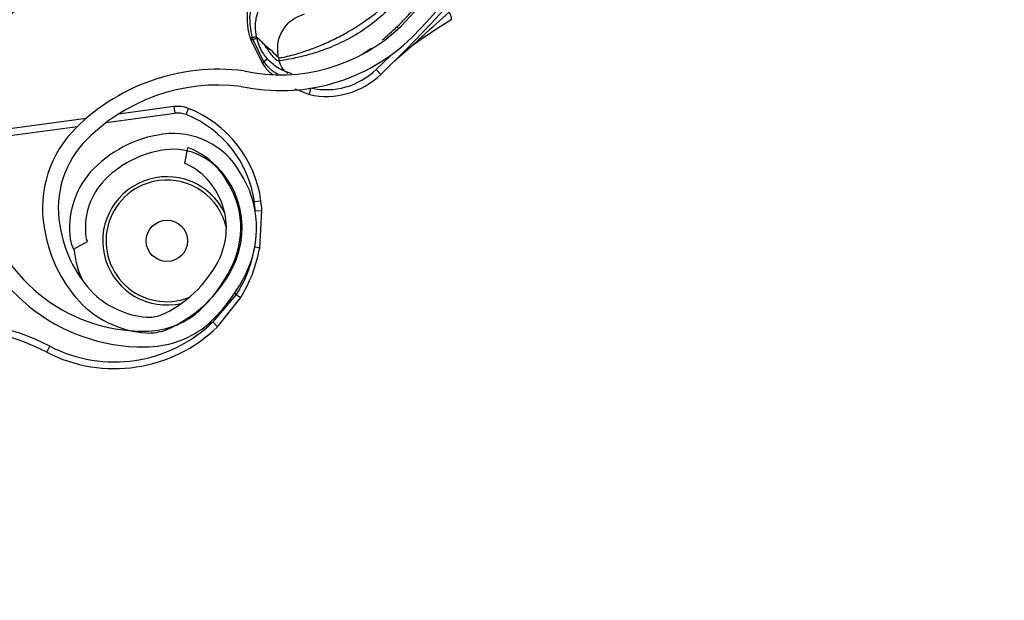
# Model space of a CAD drawing. Header units: inches. Extents: x 170 to 284, y 215 to 248.
# Tile 821 of 1056: x 235.9139 to 236.0644, y 224.5616 to 224.6504. Entities that reach past the tile are written whole.
import ezdxf

# ---------------------------------------------------------------- set-up
doc = ezdxf.new("R2010")
doc.units = ezdxf.units.IN
doc.header["$LTSCALE"] = 0.25
doc.header["$MEASUREMENT"] = 0
doc.layers.add('RH FRONT OF HOOD', color=7, linetype='Continuous')
pattern_1 = [(45, (225.4196035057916, 218.4993357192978), (-0.03026527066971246, 0.03026527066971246), [])]

msp = doc.modelspace()

# ---------------------------------------------------------------- hatches: boundary and pattern name
at = {"layer": 'RH FRONT OF HOOD'}
h = msp.add_hatch(dxfattribs=at)
h.set_pattern_fill('ANSI31', color=256, scale=0.34241245, angle=2.8e-322, style=0)
h.set_pattern_definition([(45, (225.4529552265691, 218.4993357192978), (-0.03026527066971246, 0.03026527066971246), [])])
edge = h.paths.add_edge_path(flags=0)
edge.add_arc((235.7395956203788, 224.3915581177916), 0.021400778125, 89.9999999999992, 390.52248781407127, ccw=False)
edge.add_line((235.7395956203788, 224.4129588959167), (235.8123582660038, 224.4129588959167))
edge.add_arc((235.8123582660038, 224.8238538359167), 0.4108949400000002, 270, 450.0000000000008)
edge.add_line((235.8123582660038, 225.2347487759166), (235.3287006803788, 225.2347487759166))
edge.add_arc((235.3287006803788, 225.2390289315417), 0.004280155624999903, 180.0000000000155, 269.9999999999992, ccw=False)
edge.add_line((235.3244205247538, 225.2390289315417), (235.3244205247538, 225.2818304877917))
edge.add_arc((235.3287006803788, 225.2818304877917), 0.004280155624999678, 360, 540, ccw=False)
edge.add_line((235.3329808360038, 225.2818304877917), (235.3329808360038, 225.2390289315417))
edge.add_line((235.3329808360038, 225.2390289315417), (235.3297484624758, 225.2390289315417))
edge.add_line((235.3297484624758, 225.2390289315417), (235.3297484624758, 225.2818304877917))
edge.add_arc((235.3287006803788, 225.2818304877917), 0.001047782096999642, 360, 540.0000000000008)
edge.add_line((235.3276528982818, 225.2818304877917), (235.3276528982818, 225.2390289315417))
edge.add_arc((235.3287006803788, 225.2390289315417), 0.001047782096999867, 180, 270)
edge.add_line((235.3287006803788, 225.2379811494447), (235.8123582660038, 225.2379811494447))
edge.add_arc((235.8123582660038, 224.8238538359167), 0.4141273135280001, 269.9999999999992, 450, ccw=False)
edge.add_line((235.8123582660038, 224.4097265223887), (235.7395956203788, 224.4097265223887))
edge.add_arc((235.7395956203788, 224.3915581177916), 0.018168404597, 450.0000000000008, 750.5224878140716)
edge.add_arc((235.754343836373, 224.4002532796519), 0.001047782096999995, 390.5224878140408, 495.0000000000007)
edge.add_line((235.753602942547, 224.4009941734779), (235.7449077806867, 224.3922990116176))
edge.add_line((235.7449077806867, 224.3922990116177), (235.7426221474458, 224.3945846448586))
edge.add_line((235.7426221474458, 224.3945846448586), (235.751317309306, 224.4032798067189))
edge.add_arc((235.754343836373, 224.4002532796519), 0.004280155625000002, 390.522487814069, 495.0000000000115, ccw=False)
h = msp.add_hatch(dxfattribs=at)
h.set_pattern_fill('ANSI31', color=256, scale=0.34241245, style=0)
h.set_pattern_definition(pattern_1)
edge = h.paths.add_edge_path(flags=0)
edge.add_line((235.7790065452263, 225.2304686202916), (235.4365940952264, 225.2304686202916))
edge.add_line((235.4365940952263, 225.2304686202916), (235.4365940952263, 225.2347487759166))
edge.add_line((235.4365940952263, 225.2347487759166), (235.7790065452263, 225.2347487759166))
edge.add_arc((235.7790065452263, 224.8238538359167), 0.4108949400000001, 269.9999999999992, 450, ccw=False)
edge.add_line((235.7790065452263, 224.4129588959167), (235.7062438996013, 224.4129588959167))
edge.add_line((235.7062438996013, 224.4129588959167), (235.7062438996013, 224.4172390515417))
edge.add_line((235.7062438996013, 224.4172390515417), (235.7790065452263, 224.4172390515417))
edge.add_arc((235.7790065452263, 224.8238538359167), 0.406614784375, 270, 450.0000000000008)
h = msp.add_hatch(dxfattribs=at)
h.set_pattern_fill('ANSI32', color=256, scale=0.34241245, angle=2.8e-322, style=0)
h.set_pattern_definition([(45, (225.4196035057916, 218.4993357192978), (-0.09079581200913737, 0.09079581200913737), []), (45, (225.4801340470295, 218.4993357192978), (-0.09079581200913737, 0.09079581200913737), [])])
edge = h.paths.add_edge_path(flags=0)
edge.add_arc((235.7790065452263, 224.8238538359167), 0.2182879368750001, 180, 540, ccw=False)
edge = h.paths.add_edge_path(flags=0)
edge.add_arc((235.7790065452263, 224.8238538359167), 0.2097276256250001, 180, 540, ccw=False)
h = msp.add_hatch(dxfattribs=at)
h.set_pattern_fill('ANSI31', color=256, scale=0.34241245, angle=2.8e-322, style=0)
h.set_pattern_definition(pattern_1)
edge = h.paths.add_edge_path(flags=0)
edge.add_line((236.0242613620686, 224.7916483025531), (236.0240517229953, 224.789243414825))
edge.add_arc((236.0244100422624, 224.7933538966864), 0.004126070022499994, 242.80758111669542, 265.0180014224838, ccw=False)
edge.add_arc((236.0284784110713, 224.8012726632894), 0.01302879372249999, 194.2837484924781, 242.8075811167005, ccw=False)
edge.add_arc((236.0336946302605, 224.8021343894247), 0.01830194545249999, 152.8075811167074, 192.868954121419, ccw=False)
edge.add_arc((236.0278773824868, 224.805123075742), 0.01176186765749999, 444.94843881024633, 512.8075811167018, ccw=False)
edge.add_arc((236.0284314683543, 224.8011812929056), 0.01566536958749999, 388.0646491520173, 448.23838092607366, ccw=False)
edge.add_arc((236.0200631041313, 224.7963571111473), 0.02532140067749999, 365.6618293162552, 388.7885144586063, ccw=False)
edge.add_arc((236.0302222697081, 224.7982979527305), 0.01504902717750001, 324.96329948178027, 362.12223075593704, ccw=False)
edge.add_arc((236.0197767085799, 224.8051658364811), 0.02754708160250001, 246.11608425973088, 325.7401548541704, ccw=False)
edge.add_arc((236.006177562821, 224.7715778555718), 0.008748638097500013, 433.7662000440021, 580.7490133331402)
edge.add_arc((235.9600185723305, 224.7251915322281), 0.05672062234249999, 332.3782168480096, 405.81748085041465, ccw=False)
edge.add_arc((235.8186385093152, 224.7964800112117), 0.2150521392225, 316.23360868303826, 333.0136347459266, ccw=False)
edge.add_arc((235.9538221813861, 224.6683983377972), 0.02884824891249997, 257.9664245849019, 314.2213378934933, ccw=False)
edge.add_arc((235.9443067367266, 224.6119629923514), 0.0284373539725, 442.9281750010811, 496.5266487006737)
edge.add_arc((235.9347944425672, 224.6215465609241), 0.01494630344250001, 498.0990219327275, 553.3547732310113)
edge.add_arc((235.938669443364, 224.6215960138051), 0.0187470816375, 190.765455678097, 224.2471970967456)
edge.add_arc((235.934483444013, 224.618318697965), 0.0134739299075, 226.6851385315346, 265.0812268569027)
edge.add_arc((235.9335599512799, 224.6109014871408), 0.006011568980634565, 267.7901137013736, 288.5251547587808)
edge.add_arc((235.9281665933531, 224.6218335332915), 0.01816498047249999, 293.7068411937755, 332.8075811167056)
edge.add_arc((235.9345929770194, 224.6185318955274), 0.01094007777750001, 332.8075811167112, 422.8075811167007)
edge.add_arc((235.93873958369, 224.6266029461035), 0.001866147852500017, 422.8075811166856, 438.449827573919)
edge.add_line((235.9391132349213, 224.628431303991), (235.9395965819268, 224.6307964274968))
edge.add_arc((235.93873958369, 224.6266029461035), 0.004280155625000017, 422.80758111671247, 438.44982757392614, ccw=False)
edge.add_arc((235.9345929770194, 224.6185318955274), 0.01335408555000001, 332.80758111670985, 422.80758111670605, ccw=False)
edge.add_arc((235.9281665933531, 224.6218335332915), 0.020578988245, 293.418939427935, 332.8075811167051, ccw=False)
edge.add_arc((235.9335599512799, 224.6109014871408), 0.008425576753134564, 267.3852483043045, 289.30729203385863, ccw=False)
edge.add_arc((235.934483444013, 224.618318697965), 0.01588793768, 226.4978833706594, 265.2781618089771, ccw=False)
edge.add_arc((235.938669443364, 224.6215960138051), 0.02116108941, 190.9121118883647, 224.3847528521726, ccw=False)
edge.add_arc((235.9347944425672, 224.6215465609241), 0.01736031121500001, 137.9878292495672, 193.1734344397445, ccw=False)
edge.add_arc((235.9443067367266, 224.6119629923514), 0.030851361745, 442.72573840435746, 496.58711871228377, ccw=False)
edge.add_arc((235.9538221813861, 224.6683983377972), 0.02643424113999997, 257.7492906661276, 314.1311942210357)
edge.add_arc((235.8186385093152, 224.7964800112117), 0.21263813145, 316.245249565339, 333.0172706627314)
edge.add_arc((235.9600185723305, 224.7251915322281), 0.05430661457, 332.3642077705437, 405.9221159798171)
edge.add_arc((236.006177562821, 224.7715778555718), 0.01116264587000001, 72.86862000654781, 221.3366683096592, ccw=False)
edge.add_arc((236.0197767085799, 224.8051658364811), 0.02513307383, 245.7789812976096, 325.7782389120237)
edge.add_arc((236.0302222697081, 224.7982979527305), 0.01263501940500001, 324.8906283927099, 361.7902779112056)
edge.add_arc((236.0200631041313, 224.7963571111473), 0.022907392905, 365.8518874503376, 388.8272963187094)
edge.add_arc((236.0284314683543, 224.8011812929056), 0.01325136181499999, 387.9998215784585, 448.5428308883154)
edge.add_arc((236.0278773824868, 224.805123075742), 0.009347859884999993, 444.5301052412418, 512.8075811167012)
edge.add_arc((236.0336946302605, 224.8021343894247), 0.01588793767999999, 512.8075811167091, 552.7597599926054)
edge.add_arc((236.0284784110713, 224.8012726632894), 0.01061478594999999, 194.4420824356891, 242.8075811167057)
edge.add_arc((236.0244100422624, 224.7933538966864), 0.001712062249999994, 242.8075811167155, 265.0180014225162)
h = msp.add_hatch(dxfattribs=at)
h.set_pattern_fill('ANSI31', color=256, scale=0.34241245, angle=2.8e-322, style=0)
h.set_pattern_definition(pattern_1)
edge = h.paths.add_edge_path(flags=0)
edge.add_arc((235.9257701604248, 224.6173417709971), 0.001712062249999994, 187.6823523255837, 209.892772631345)
edge.add_line((235.9242858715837, 224.6164885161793), (235.9221930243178, 224.6152854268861))
edge.add_arc((235.9257701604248, 224.6173417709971), 0.004126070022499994, 187.6823523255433, 209.8927726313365, ccw=False)
edge.add_arc((235.934592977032, 224.618531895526), 0.01302879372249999, 139.1585197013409, 187.6823523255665, ccw=False)
edge.add_arc((235.9382824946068, 224.6147452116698), 0.01830194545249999, 457.6823523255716, 497.7437253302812, ccw=False)
edge.add_arc((235.9374082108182, 224.6212265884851), 0.01176186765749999, 389.82321001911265, 457.68235232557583, ccw=False)
edge.add_arc((235.9344911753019, 224.6185181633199), 0.01566536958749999, 332.9394203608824, 393.1131521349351, ccw=False)
edge.add_arc((235.9257484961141, 224.6226252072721), 0.02532140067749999, 310.5366005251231, 333.66328566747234, ccw=False)
edge.add_arc((235.9331496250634, 224.6154003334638), 0.01504902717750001, 269.83807069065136, 306.9970019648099, ccw=False)
edge.add_arc((235.932811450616, 224.6278968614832), 0.02754708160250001, 190.990855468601, 270.614926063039, ccw=False)
edge.add_arc((235.8974799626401, 224.6198485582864), 0.008748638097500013, 378.6409712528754, 525.6237845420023)
edge.add_arc((235.8330314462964, 224.6311945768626), 0.05672062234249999, 277.25298805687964, 350.69225205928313, ccw=False)
edge.add_arc((235.8106778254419, 224.7879449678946), 0.2150521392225, 261.1083798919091, 277.88840595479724, ccw=False)
edge.add_arc((235.7828950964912, 224.6038046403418), 0.02884824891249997, 202.8411957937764, 259.0961091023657, ccw=False)
edge.add_arc((235.7311545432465, 224.579342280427), 0.0284373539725, 387.8029462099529, 441.4014199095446)
edge.add_arc((235.733577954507, 224.5926259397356), 0.01494630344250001, 442.9737931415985, 498.2295444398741)
edge.add_arc((235.7358341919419, 224.5894751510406), 0.0187470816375, 495.64022688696, 529.1219683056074)
edge.add_arc((235.7307519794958, 224.5910354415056), 0.0134739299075, 531.5599097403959, 569.9559980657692)
edge.add_arc((235.7241388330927, 224.5875520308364), 0.006011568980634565, 212.6648849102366, 233.3999259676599)
edge.add_arc((235.7300236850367, 224.5982275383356), 0.01816498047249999, 238.5816124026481, 277.6823523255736)
edge.add_arc((235.730989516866, 224.5910674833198), 0.01094007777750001, 277.6823523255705, 367.682352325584)
edge.add_arc((235.7399820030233, 224.5922804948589), 0.001866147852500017, 367.6823523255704, 383.3245987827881)
edge.add_line((235.7416956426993, 224.5930193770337), (235.7439123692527, 224.5939751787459))
edge.add_arc((235.7399820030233, 224.5922804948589), 0.004280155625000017, 367.68235232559, 383.3245987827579, ccw=False)
edge.add_arc((235.730989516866, 224.5910674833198), 0.01335408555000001, 277.68235232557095, 367.6823523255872, ccw=False)
edge.add_arc((235.7300236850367, 224.5982275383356), 0.020578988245, 238.2937106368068, 277.6823523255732, ccw=False)
edge.add_arc((235.7241388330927, 224.5875520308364), 0.008425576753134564, 212.2600195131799, 234.1820632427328, ccw=False)
edge.add_arc((235.7307519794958, 224.5910354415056), 0.01588793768, 171.3726545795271, 210.1529330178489, ccw=False)
edge.add_arc((235.7358341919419, 224.5894751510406), 0.02116108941, 495.78688309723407, 529.2595240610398, ccw=False)
edge.add_arc((235.733577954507, 224.5926259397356), 0.01736031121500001, 442.8626004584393, 498.0482056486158, ccw=False)
edge.add_arc((235.7311545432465, 224.579342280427), 0.030851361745, 387.6005096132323, 441.4618899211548, ccw=False)
edge.add_arc((235.7828950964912, 224.6038046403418), 0.02643424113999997, 202.6240618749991, 259.0059654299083)
edge.add_arc((235.8106778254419, 224.7879449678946), 0.21263813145, 261.1200207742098, 277.8920418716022)
edge.add_arc((235.8330314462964, 224.6311945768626), 0.05430661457, 277.2389789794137, 350.7968871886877)
edge.add_arc((235.8974799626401, 224.6198485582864), 0.01116264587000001, 377.74339121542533, 526.2114395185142, ccw=False)
edge.add_arc((235.932811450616, 224.6278968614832), 0.02513307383, 190.653752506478, 270.6530101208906)
edge.add_arc((235.9331496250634, 224.6154003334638), 0.01263501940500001, 269.7653996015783, 306.6650491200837)
edge.add_arc((235.9257484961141, 224.6226252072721), 0.022907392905, 310.726658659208, 333.7020675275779)
edge.add_arc((235.9344911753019, 224.6185181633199), 0.01325136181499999, 332.8745927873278, 393.4176020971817)
edge.add_arc((235.9374082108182, 224.6212265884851), 0.009347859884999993, 389.4048764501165, 457.6823523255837)
edge.add_arc((235.9382824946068, 224.6147452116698), 0.01588793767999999, 457.6823523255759, 497.6345312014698)
edge.add_arc((235.934592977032, 224.618531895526), 0.01061478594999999, 499.3168536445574, 547.6823523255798)

# ---------------------------------------------------------------- linework, layer by layer
for p, q in [((235.9718373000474, 224.649053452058), (235.9715913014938, 224.6492931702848)), ((235.9492526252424, 224.6472891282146), (235.9509849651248, 224.6437867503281)), ((235.9495604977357, 224.6474102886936), (235.9494852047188, 224.6476801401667)), ((235.9512772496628, 224.643960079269), (235.9495604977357, 224.6474102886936)), ((235.9501527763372, 224.6477838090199), (235.9508292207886, 224.6470624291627)), ((235.9663033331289, 224.6451363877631), (235.9676668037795, 224.6460534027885)), ((235.9739342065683, 224.6464152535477), (235.9711803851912, 224.6440199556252)), ((235.9517445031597, 224.644458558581), (235.9517439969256, 224.6444591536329)), ((235.9534969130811, 224.6445863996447), (235.9536182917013, 224.6440615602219)), ((235.9707474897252, 224.6450369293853), (235.9684092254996, 224.6427522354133)), ((235.9509849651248, 224.6437867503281), (235.9509855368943, 224.6437859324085)), ((235.9509855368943, 224.6437859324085), (235.9510255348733, 224.6437290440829)), ((235.9510255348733, 224.6437290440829), (235.9510261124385, 224.6437282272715)), ((235.9512778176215, 224.6439593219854), (235.9512772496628, 224.643960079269)), ((235.9513194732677, 224.6439044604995), (235.9512778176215, 224.6439593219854)), ((235.9513201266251, 224.6439036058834), (235.9513194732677, 224.6439044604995)), ((235.9691215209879, 224.6420120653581), (235.9684092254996, 224.6427522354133)), ((235.9559733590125, 224.6398206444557), (235.9582215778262, 224.6389461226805)), ((235.9582215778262, 224.6389461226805), (235.9584374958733, 224.6399216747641)), ((235.9375114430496, 224.6370986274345), (235.929042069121, 224.6359561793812)), ((235.9375114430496, 224.6370986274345), (235.9376487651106, 224.6360806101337)), ((235.9393697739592, 224.6358697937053), (235.9397487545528, 224.6368245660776)), ((235.9241185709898, 224.6352920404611), (235.8786906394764, 224.6291641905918)), ((235.9271864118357, 224.6346693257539), (235.9376487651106, 224.6360806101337)), ((235.8991434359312, 224.6308865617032), (235.922794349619, 224.6340768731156)), ((235.9395965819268, 224.6307964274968), (235.9391132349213, 224.628431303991)), ((235.9508253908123, 224.6226554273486), (235.9498073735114, 224.6225181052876)), ((235.9509749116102, 224.6211858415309), (235.9499500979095, 224.6211153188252)), ((235.9506376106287, 224.6154506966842), (235.9509749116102, 224.6211858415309)), ((235.9221930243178, 224.6152854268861), (235.9242858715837, 224.6164885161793)), ((235.9470363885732, 224.6083444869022), (235.9434701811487, 224.6041710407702)), ((235.9470363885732, 224.6083444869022), (235.9467887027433, 224.608536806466)), ((235.9441864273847, 224.6034346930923), (235.9477620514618, 224.6079314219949)), ((235.9425788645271, 224.603706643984), (235.9434701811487, 224.6041710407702)), ((235.9441864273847, 224.6034346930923), (235.9434701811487, 224.6041710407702)), ((235.9180770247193, 224.5995455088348), (235.9185475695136, 224.6004586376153))]:
    msp.add_line(p, q, dxfattribs=at)
for centre, radius in [((235.7790065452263, 224.8238538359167), 0.218287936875), ((235.7790065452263, 224.8238538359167), 0.2097276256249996), ((235.7790065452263, 224.8238538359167), 0.20865758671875), ((235.9364437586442, 224.6165693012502), 0.003155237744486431)]:
    msp.add_circle(centre, radius, dxfattribs=at)
for centre, radius, start, end in [((235.7790065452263, 224.8238538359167), 0.4141273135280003, 270, 90), ((235.7790065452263, 224.8238538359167), 0.4108949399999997, 270, 90), ((235.7790065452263, 224.8238538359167), 0.406614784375, 270, 90), ((235.8186385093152, 224.7964800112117), 0.2126381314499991, 316.2452495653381, 333.0172706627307), ((235.8186385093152, 224.7964800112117), 0.2150521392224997, 316.2336086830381, 333.0136347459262), ((235.8193020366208, 224.7976945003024), 0.2160622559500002, 313.900559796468, 329.3673031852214), ((235.9538221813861, 224.6683983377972), 0.02643424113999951, 257.7492906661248, 314.1311942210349), ((235.9538221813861, 224.6683983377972), 0.02884824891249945, 257.9664245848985, 314.2213378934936), ((235.9498836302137, 224.6457312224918), 0.002253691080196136, 308.1973461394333, 325.636726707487), ((235.9498853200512, 224.6457287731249), 0.002251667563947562, 308.2015362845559, 325.6586768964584), ((235.9443067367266, 224.6119629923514), 0.03085136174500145, 82.72573840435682, 136.5871187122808), ((235.950313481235, 224.6452521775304), 0.001611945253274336, 294.6180637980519, 306.719039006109), ((235.95031288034, 224.6452528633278), 0.001613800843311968, 294.6336738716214, 306.7216705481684), ((235.9503737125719, 224.6451552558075), 0.001568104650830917, 294.5618477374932, 307.0939277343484), ((235.9503766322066, 224.6451511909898), 0.001564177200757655, 294.5332753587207, 307.0986330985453), ((235.960811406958, 224.6506473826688), 0.01198443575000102, 257.5199665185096, 313.900559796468), ((235.960811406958, 224.6506473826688), 0.01095719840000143, 257.5199665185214, 313.9005597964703), ((235.9443067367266, 224.6119629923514), 0.02843735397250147, 82.92817500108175, 136.5266487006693), ((235.938106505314, 224.6326872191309), 0.004451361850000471, 68.35024215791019, 97.6823523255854), ((235.9331797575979, 224.6202751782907), 0.0178054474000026, 7.682352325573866, 68.35024215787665), ((235.938106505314, 224.6326872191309), 0.003424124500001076, 68.35024215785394, 97.68235232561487), ((235.9331797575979, 224.6202751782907), 0.01677821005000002, 7.682352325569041, 68.35024215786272), ((235.9347944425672, 224.6215465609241), 0.01736031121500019, 137.9878292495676, 193.1734344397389), ((235.9382824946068, 224.6147452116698), 0.01830194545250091, 97.68235232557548, 137.7437253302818), ((235.9374082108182, 224.6212265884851), 0.01176186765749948, 29.823210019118, 97.68235232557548), ((235.9347944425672, 224.6215465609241), 0.01494630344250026, 138.0990219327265, 193.3547732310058), ((235.93873958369, 224.6266029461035), 0.004280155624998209, 62.80758111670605, 78.44982757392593), ((235.9382824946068, 224.6147452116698), 0.01588793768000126, 97.68235232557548, 137.6345312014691), ((235.9374082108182, 224.6212265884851), 0.00934785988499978, 29.40487645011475, 97.68235232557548), ((235.9345929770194, 224.6185318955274), 0.01335408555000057, 332.8075811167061, 62.80758111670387), ((235.93873958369, 224.6266029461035), 0.001866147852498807, 62.80758111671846, 78.44982757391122), ((235.9345929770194, 224.6185318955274), 0.01094007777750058, 332.8075811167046, 62.80758111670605), ((235.934592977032, 224.618531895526), 0.01302879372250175, 139.1585197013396, 187.6823523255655), ((235.9364437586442, 224.6165693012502), 0.00981035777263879, 25.53780638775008, 283.1385793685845), ((235.9344911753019, 224.6185181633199), 0.01566536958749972, 332.939420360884, 33.11315213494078), ((235.934592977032, 224.618531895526), 0.01061478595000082, 139.316853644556, 187.6823523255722), ((235.9364437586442, 224.6165693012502), 0.009303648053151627, 97.68235232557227, 291.2875775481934), ((235.9364437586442, 224.6165693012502), 0.009303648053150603, 12.32358003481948, 97.68235232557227), ((235.9344911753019, 224.6185181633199), 0.01325136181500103, 332.8745927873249, 33.41760209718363), ((235.932811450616, 224.6278968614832), 0.02513307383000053, 190.6537525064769, 270.6530101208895), ((235.932811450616, 224.6278968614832), 0.02754708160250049, 190.9908554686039, 270.6149260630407), ((235.928429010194, 224.6196343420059), 0.02157198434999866, 3.936611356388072, 7.682352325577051), ((235.928429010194, 224.6196343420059), 0.02259922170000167, 3.9366113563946, 7.682352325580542), ((235.938669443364, 224.6215960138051), 0.02116108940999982, 190.9121118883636, 224.3847528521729), ((235.938669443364, 224.6215960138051), 0.01874708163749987, 190.7654556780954, 224.2471970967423), ((235.9257701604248, 224.6173417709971), 0.004126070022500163, 187.6823523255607, 209.8927726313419), ((235.9257701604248, 224.6173417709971), 0.001712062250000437, 187.6823523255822, 209.8927726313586), ((235.9364437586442, 224.6165693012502), 0.01425087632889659, 185.0412488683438, 205.0573354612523), ((235.9483875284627, 224.607024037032), 0.008721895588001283, 75.04971253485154, 80.53702014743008), ((235.9281665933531, 224.6218335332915), 0.01816498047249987, 293.706841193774, 332.8075811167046), ((235.9281665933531, 224.6218335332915), 0.02057898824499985, 293.418939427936, 332.8075811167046), ((235.9257484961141, 224.6226252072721), 0.02290739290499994, 310.7266586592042, 333.702067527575), ((235.9257484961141, 224.6226252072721), 0.02532140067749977, 310.536600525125, 333.6632856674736), ((235.934483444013, 224.618318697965), 0.01347392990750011, 226.6851385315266, 265.0812268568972), ((235.9517089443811, 224.6157091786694), 0.008721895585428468, 237.6067651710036, 243.0940727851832), ((235.934483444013, 224.618318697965), 0.01588793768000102, 226.4978833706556, 265.2781618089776), ((235.9331496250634, 224.6154003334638), 0.01263501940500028, 269.7653996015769, 306.66504912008), ((235.9335599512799, 224.6109014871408), 0.006011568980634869, 267.7901137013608, 288.5251547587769), ((235.9023921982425, 224.5691078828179), 0.03526848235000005, 62.73747602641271, 93.4536560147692), ((235.928429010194, 224.6196343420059), 0.02157198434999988, 242.7374760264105, 314.2071739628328), ((235.9023921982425, 224.5691078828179), 0.03424124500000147, 62.73747602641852, 93.45365601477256), ((235.928429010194, 224.6196343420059), 0.02259922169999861, 242.7374760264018, 314.2071739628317), ((235.9331496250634, 224.6154003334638), 0.01504902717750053, 269.8380706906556, 306.9970019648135), ((235.9335599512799, 224.6109014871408), 0.008425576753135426, 267.3852483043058, 289.3072920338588)]:
    msp.add_arc(centre, radius, start, end, dxfattribs=at)
for points, knots in [([(235.9534969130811, 224.6445863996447), (235.9535819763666, 224.644578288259), (235.9537548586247, 224.6445618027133), (235.9547389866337, 224.6447518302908), (235.9561137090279, 224.6451059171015), (235.957762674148, 224.6456231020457), (235.9597213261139, 224.6463548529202), (235.9618720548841, 224.6473131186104), (235.9641731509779, 224.6485313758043), (235.9666999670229, 224.6501051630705), (235.9693832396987, 224.6521851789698), (235.9713103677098, 224.6537272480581), (235.9722862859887, 224.6545081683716)], [0, 0, 0, 0, 0.1094013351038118, 0.2223468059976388, 0.3151791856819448, 0.4102231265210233, 0.5012749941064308, 0.5946006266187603, 0.6834485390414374, 0.7745330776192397, 0.8858211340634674, 1, 1, 1, 1]), ([(235.9724303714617, 224.6538851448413), (235.9713872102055, 224.6528960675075), (235.9694179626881, 224.651028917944), (235.966385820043, 224.6486619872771), (235.9638583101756, 224.6472488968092), (235.9618954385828, 224.6463430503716), (235.9606049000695, 224.6458330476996), (235.959522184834, 224.6454578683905), (235.9586256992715, 224.6451765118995), (235.9576455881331, 224.6448986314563), (235.9565722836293, 224.6446341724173), (235.9551528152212, 224.6443425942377), (235.953924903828, 224.6441190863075), (235.9537143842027, 224.6440795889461), (235.9536182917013, 224.6440615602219)], [0, 0, 0, 0, 0.13071565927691, 0.2467609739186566, 0.3577928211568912, 0.4170971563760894, 0.4791482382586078, 0.5177152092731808, 0.5590896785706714, 0.6032945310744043, 0.6633484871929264, 0.7353692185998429, 0.8792082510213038, 1, 1, 1, 1]), ([(235.9487250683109, 224.6527449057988), (235.9486784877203, 224.6513121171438), (235.9486214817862, 224.6495586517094), (235.9490822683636, 224.6478775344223), (235.9491665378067, 224.6475700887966)], [0, 0, 0, 0, 0.8171182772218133, 1, 1, 1, 1]), ([(235.9494851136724, 224.6476805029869), (235.9492793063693, 224.648829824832), (235.9489732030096, 224.6505392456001), (235.949309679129, 224.6522259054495), (235.9494199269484, 224.6527785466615)], [0, 0, 0, 0, 0.672345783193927, 1, 1, 1, 1]), ([(235.9501538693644, 224.6477790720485), (235.9501538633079, 224.6477790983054), (235.9500371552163, 224.6482850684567), (235.9499011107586, 224.649517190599), (235.9501317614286, 224.6510397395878), (235.9505193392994, 224.6519547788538), (235.9506286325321, 224.6522128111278)], [0, 0, 0, 0, 1.782673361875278e-05, 0.343520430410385, 0.8148790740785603, 0.9999999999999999, 0.9999999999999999, 0.9999999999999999, 0.9999999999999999]), ([(235.9693478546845, 224.6472959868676), (235.970100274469, 224.6479412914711), (235.9718218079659, 224.6494177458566), (235.9734089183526, 224.6511512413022), (235.9743023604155, 224.6521270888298)], [0, 0, 0, 0, 0.4370636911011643, 1, 1, 1, 1]), ([(235.9534969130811, 224.6445863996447), (235.953413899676, 224.6452764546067), (235.9532414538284, 224.6467099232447), (235.9540280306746, 224.6488073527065), (235.9554924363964, 224.6505029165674), (235.9568336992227, 224.6510389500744), (235.9574793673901, 224.6512969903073)], [0, 0, 0, 0, 0.2406941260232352, 0.4999999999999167, 0.7593058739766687, 0.9999999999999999, 0.9999999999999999, 0.9999999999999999, 0.9999999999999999]), ([(235.9795985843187, 224.6515607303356), (235.97827877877, 224.6503670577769), (235.9763882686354, 224.6486572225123), (235.9745032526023, 224.6469351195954), (235.9739342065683, 224.6464152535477)], [0, 0, 0, 0, 0.6981213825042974, 0.9999999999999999, 0.9999999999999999, 0.9999999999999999, 0.9999999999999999]), ([(235.9798670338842, 224.6503942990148), (235.9783884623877, 224.6494223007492), (235.9764144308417, 224.6481245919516), (235.9744318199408, 224.6467582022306), (235.9739342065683, 224.6464152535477)], [0, 0, 0, 0, 0.7490110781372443, 1, 1, 1, 1]), ([(235.9795985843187, 224.6515607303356), (235.9796642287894, 224.6514013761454), (235.9797970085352, 224.6510790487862), (235.9798899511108, 224.6507049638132), (235.9798982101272, 224.6504928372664), (235.9798729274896, 224.6504129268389), (235.9798670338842, 224.6503942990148)], [0, 0, 0, 0, 0.2979480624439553, 0.602662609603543, 0.9073771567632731, 0.9999999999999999, 0.9999999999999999, 0.9999999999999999, 0.9999999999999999]), ([(235.9491665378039, 224.6475700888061), (235.9491665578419, 224.6475700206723), (235.9491941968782, 224.6474760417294), (235.9492234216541, 224.6473825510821), (235.9492526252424, 224.6472891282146)], [0, 0, 0, 0, 0.0007249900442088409, 1, 1, 1, 1]), ([(235.9494852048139, 224.6476801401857), (235.949510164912, 224.6476850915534), (235.9496600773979, 224.6477148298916), (235.9498902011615, 224.6477574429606), (235.9501023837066, 224.6477899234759), (235.9501359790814, 224.6477858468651), (235.9501527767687, 224.6477838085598)], [0, 0, 0, 0, 0.06242876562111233, 0.3749525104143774, 0.6874762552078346, 1, 1, 1, 1]), ([(235.9495604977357, 224.6474102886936), (235.9495850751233, 224.6474148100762), (235.9497327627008, 224.6474419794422), (235.949959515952, 224.6474794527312), (235.9501690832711, 224.6475045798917), (235.9502031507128, 224.6474958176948), (235.9502201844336, 224.6474914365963)], [0, 0, 0, 0, 0.06239373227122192, 0.3749291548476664, 0.6874645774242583, 1, 1, 1, 1]), ([(235.9502202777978, 224.6474910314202), (235.950203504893, 224.6475638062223), (235.9501810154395, 224.647661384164), (235.9501584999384, 224.6477589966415), (235.9501527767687, 224.6477838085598)], [0, 0, 0, 0, 0.7458120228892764, 0.9999999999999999, 0.9999999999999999, 0.9999999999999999, 0.9999999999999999]), ([(235.9517439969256, 224.6444591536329), (235.951553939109, 224.6447009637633), (235.9508516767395, 224.6455944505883), (235.9504060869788, 224.6466838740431), (235.9502201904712, 224.6474914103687), (235.9502201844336, 224.6474914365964)], [0, 0, 0, 0, 0.2706300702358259, 0.9999763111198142, 1, 1, 1, 1]), ([(235.9508045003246, 224.6471695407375), (235.9507330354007, 224.6472350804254), (235.9505893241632, 224.6473668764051), (235.9503927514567, 224.6474819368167), (235.9502776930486, 224.6474880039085), (235.9502202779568, 224.6474910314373)], [0, 0, 0, 0, 0.3313600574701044, 0.6663431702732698, 0.9999999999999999, 0.9999999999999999, 0.9999999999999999, 0.9999999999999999]), ([(235.9536182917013, 224.6440615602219), (235.9535051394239, 224.6440750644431), (235.9532675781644, 224.644103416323), (235.9528209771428, 224.6445510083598), (235.9523087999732, 224.6452054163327), (235.9517871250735, 224.6459391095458), (235.9512638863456, 224.6466656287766), (235.9509590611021, 224.6469999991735), (235.9508045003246, 224.6471695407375)], [0, 0, 0, 0, 0.1574760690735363, 0.330618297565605, 0.4911886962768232, 0.6742546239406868, 0.834831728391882, 1, 1, 1, 1]), ([(235.9508292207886, 224.6470624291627), (235.9509900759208, 224.6469143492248), (235.9514337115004, 224.6465059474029), (235.9522881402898, 224.6458313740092), (235.9530385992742, 224.6450584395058), (235.9534969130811, 224.6445863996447)], [0, 0, 0, 0, 0.1812946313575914, 0.5000073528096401, 1, 1, 1, 1]), ([(235.9555572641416, 224.6421206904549), (235.954796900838, 224.6423725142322), (235.9533387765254, 224.6428554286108), (235.9522604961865, 224.6439396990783), (235.9517445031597, 224.644458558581)], [0, 0, 0, 0, 0.5214667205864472, 0.9999999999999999, 0.9999999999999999, 0.9999999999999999, 0.9999999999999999]), ([(235.9510261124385, 224.6437282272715), (235.9513657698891, 224.6432409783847), (235.9518129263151, 224.6425995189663), (235.9524326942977, 224.6421375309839), (235.9525816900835, 224.6420264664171)], [0, 0, 0, 0, 0.75959425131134, 1, 1, 1, 1]), ([(235.9534062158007, 224.6420213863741), (235.9530867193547, 224.6422096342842), (235.9522681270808, 224.6426919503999), (235.9516791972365, 224.6434446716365), (235.9513201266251, 224.6439036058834)], [0, 0, 0, 0, 0.3902998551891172, 1, 1, 1, 1]), ([(235.9549419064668, 224.642178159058), (235.9547857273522, 224.6422902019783), (235.9544609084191, 224.6425232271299), (235.9539437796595, 224.6431293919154), (235.9537465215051, 224.6436943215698), (235.9536182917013, 224.6440615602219)], [0, 0, 0, 0, 0.2447599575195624, 0.5090480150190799, 1, 1, 1, 1]), ([(235.949821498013, 224.6156272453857), (235.9495962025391, 224.6145791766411), (235.9491390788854, 224.6124526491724), (235.9480671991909, 224.6100426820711), (235.9472661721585, 224.6087230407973), (235.9470363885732, 224.6083444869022)], [0, 0, 0, 0, 0.4093476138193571, 0.8305647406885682, 0.9999999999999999, 0.9999999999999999, 0.9999999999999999, 0.9999999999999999]), ([(235.9477620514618, 224.6079314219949), (235.9484002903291, 224.6091000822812), (235.9496979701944, 224.6114762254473), (235.9503210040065, 224.6141115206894), (235.9506376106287, 224.6154506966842)], [0, 0, 0, 0, 0.4918307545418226, 1, 1, 1, 1])]:
    msp.add_open_spline(points, degree=3, knots=knots, dxfattribs=at)
for points in [[(235.9491665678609, 224.6475699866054), (235.9491702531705, 224.64757262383), (235.9491776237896, 224.6475778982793), (235.9492427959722, 224.6476015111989), (235.9493422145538, 224.6476348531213), (235.9494375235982, 224.6476651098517), (235.9494851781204, 224.6476802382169)], [(235.9492526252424, 224.6472891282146), (235.9492559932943, 224.6472923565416), (235.9492627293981, 224.6472988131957), (235.9493254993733, 224.6473249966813), (235.9494216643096, 224.6473613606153), (235.949514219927, 224.6473939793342), (235.9495604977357, 224.6474102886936)]]:
    msp.add_open_spline(points, degree=3, dxfattribs=at)

doc.saveas('drawing.dxf')
